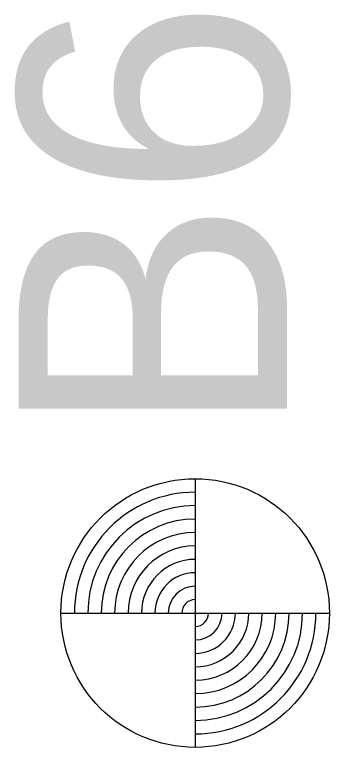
# Model space of a CAD drawing. Extents: x 345549 to 379569, y 127949 to 230467.
# Drawn here: x 361797.3 to 361809.03, y 130315.54 to 130342.81 of the extents above; entities that cross this region are included whole.
import ezdxf

# ---------------------------------------------------------------- set-up
doc = ezdxf.new("R2010")
doc.units = 0
doc.layers.add('E_SOIL_BORE2 [KAPUR_CADDS_LEVELS]', color=7, linetype='Continuous')
doc.layers.add('P_MARK', color=7, linetype='Continuous')

msp = doc.modelspace()

# ---------------------------------------------------------------- linework, layer by layer
at = {"layer": 'P_MARK'}
for p, q in [((361804.029, 130325.534), (361804.027, 130315.537)), ((361799.029, 130320.537), (361809.027, 130320.535))]:
    msp.add_line(p, q, dxfattribs=at)
msp.add_circle((361804.028, 130320.536), 4.999, dxfattribs=at)
for radius, start, end in [(4.499, 89.9869, 179.9869), (3.999, 89.9869, 179.9869), (3.499, 89.9869, 179.9869), (2.999, 89.9869, 179.9869), (2.499, 89.9869, 179.9869), (1.999, 89.9869, 179.9869), (1.5, 89.9869, 179.9869), (1, 89.9869, 179.9869), (0.5, 89.9869, 179.9869), (4.499, 269.9869, 359.9869), (3.999, 269.9869, 359.9869), (3.499, 269.9869, 359.9869), (2.999, 269.9869, 359.9869), (2.499, 269.9869, 359.9869), (1.999, 269.9869, 359.9869), (0.5, 269.9869, 359.9869), (1.5, 269.9869, 359.9869), (1, 269.9869, 359.9869)]:
    msp.add_arc((361804.028, 130320.536), radius, start, end, dxfattribs=at)

# ---------------------------------------------------------------- texts
at = {"layer": 'E_SOIL_BORE2 [KAPUR_CADDS_LEVELS]'}
msp.add_text('B6', height=10, rotation=89.9869, dxfattribs=at).set_placement((361807.45, 130327.043))

doc.saveas('drawing.dxf')
